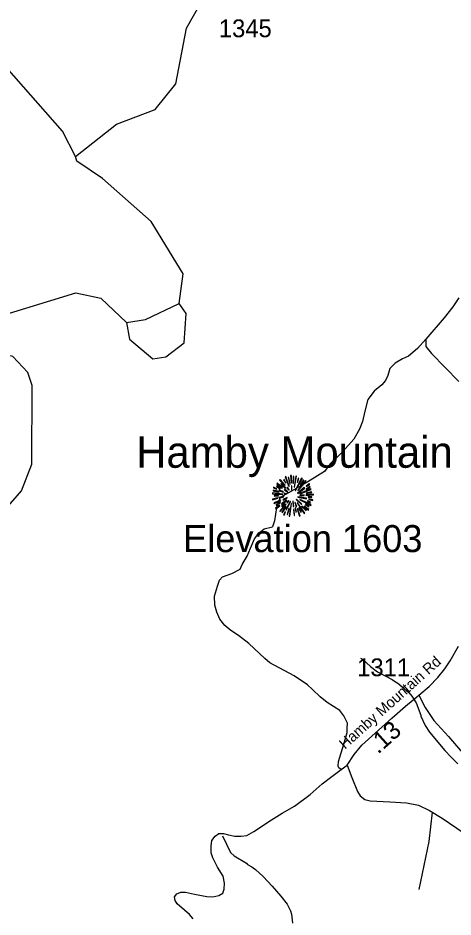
# Model space of a CAD drawing. Extents: x 1248089 to 1457196, y 820910 to 988753.
# Drawn here: x 1324234 to 1327290, y 882128 to 888444 of the extents above; entities that cross this region are included whole.
import ezdxf

# ---------------------------------------------------------------- set-up
doc = ezdxf.new("R2010")
doc.units = 0
for name, color, linetype in [('Exist Geographical Mountain Summit CELL', 7, 'Continuous'), ('Exist Geographical Mountain Summit Elevation Number Label', 7, 'Continuous'), ('Exist Geographical Mountain Summit Label', 7, 'Continuous'), ('Exist Hydrographic Creek Single Shore', 7, 'Continuous'), ('Exist Hydrographic Misc Water Feature', 7, 'Continuous'), ('Exist Road Non-System Type 51', 7, 'Continuous'), ('Exist Road Secondary Type 51 Attributed', 7, 'Continuous'), ('Exist Road Secondary Type 51 Label', 7, 'Continuous'), ('Prop GRAU CAT1 Cell', 7, 'Continuous'), ('Prop Lane Lines', 7, 'Continuous')]:
    doc.layers.add(name, color=color, linetype=linetype)

msp = doc.modelspace()

# ---------------------------------------------------------------- linework, layer by layer
at = {"layer": 'Exist Geographical Mountain Summit CELL'}
for points in [[(1326071.8, 885197), (1326107.7, 885159.5), (1326111.1, 885162.1), (1326075.8, 885201.7)], [(1326099.4, 885198.4), (1326115, 885176.6), (1326116.8, 885178.1), (1326103.4, 885202.4)], [(1326110.3, 885220.2), (1326136.4, 885153.4), (1326139.4, 885154.4), (1326115.4, 885222.8)], [(1326144.1, 885168.3), (1326146.6, 885169), (1326137.6, 885216.9), (1326133.2, 885215.8)], [(1326148.8, 885229.7), (1326152.9, 885177.7), (1326156.1, 885178.1), (1326154.7, 885230.7)], [(1326164.8, 885175.6), (1326168.8, 885175.6), (1326172.4, 885222.8), (1326167, 885222.8)], [(1326176.8, 885147.2), (1326191.7, 885224.2), (1326186.2, 885226), (1326173.5, 885147.9)], [(1326180.1, 885125.4), (1326183, 885123.6), (1326231.6, 885208.2), (1326226.2, 885211.9)], [(1326194.6, 885182.4), (1326197.9, 885181.3), (1326207.3, 885208.2), (1326202.6, 885210)], [(1326238.6, 885198.4), (1326217.5, 885165), (1326220.4, 885163.9), (1326242.9, 885195.2)], [(1326028.6, 885142.4), (1326051, 885133.7), (1326052.1, 885136.7), (1326030, 885147.6)], [(1326050.3, 885153.4), (1326076.1, 885137), (1326078.3, 885139.6), (1326053.2, 885157.3)], [(1326051.4, 885172.2), (1326091, 885141.7), (1326093.2, 885143.9), (1326055.1, 885176.6)], [(1326079.7, 885169.3), (1326112.5, 885140.3), (1326114.7, 885142.4), (1326082.7, 885174.4)], [(1326103.4, 885130.8), (1326128.5, 885111.9), (1326130.6, 885114.8), (1326105.9, 885134.1)], [(1326123, 885143.9), (1326136.8, 885127.5), (1326139, 885129.7), (1326126.3, 885146.8)], [(1326154.3, 885156.3), (1326155.7, 885127.2), (1326158.3, 885127.5), (1326158.3, 885156.6)], [(1326197.9, 885106.8), (1326199.7, 885104.3), (1326248.3, 885140.3), (1326245.1, 885144.6)], [(1326201.1, 885126.8), (1326203.3, 885124.6), (1326258.9, 885188.9), (1326254.9, 885193.7)], [(1326214.9, 885103.9), (1326216, 885101.7), (1326294.2, 885130.4), (1326292.4, 885135.1)], [(1326258.9, 885131.9), (1326286.5, 885146.8), (1326283.6, 885151.9), (1326257.5, 885134.5)], [(1326258.9, 885154.8), (1326260.8, 885152.3), (1326283.6, 885168.6), (1326280, 885172.2)], [(1326021.6, 885064.3), (1326023, 885059.2), (1326059.1, 885069.8), (1326056.9, 885073)], [(1326023, 885102.1), (1326095, 885095.2), (1326095.4, 885098.1), (1326023, 885107.1)], [(1326025.6, 885123.2), (1326067, 885113.7), (1326068.2, 885117), (1326026.7, 885127.9)], [(1326035.1, 885084.7), (1326064.8, 885086.1), (1326064.8, 885089.7), (1326034, 885089.7)], [(1326067, 885125.4), (1326097.6, 885113.4), (1326098.7, 885115.5), (1326069.2, 885129.4)], [(1326067.4, 885075.6), (1326068.5, 885070.9), (1326101.6, 885079.2), (1326100.9, 885082.9)], [(1326095, 885061.4), (1326097.2, 885056.7), (1326125.9, 885071.9), (1326124.9, 885075.2)], [(1326103.7, 885101), (1326120.8, 885098.8), (1326121.2, 885101), (1326104.5, 885105.3)], [(1326199.3, 885077.4), (1326260, 885065.5), (1326261.1, 885069.8), (1326200.4, 885081)], [(1326213.9, 885091.2), (1326213.9, 885088.3), (1326244, 885088.3), (1326244.7, 885093.4)], [(1326257.1, 885090.1), (1326309.5, 885093.4), (1326309.8, 885098.1), (1326257.5, 885093.4)], [(1326260.8, 885103.9), (1326297.5, 885110.5), (1326296, 885115.9), (1326259.3, 885106.1)], [(1326272, 885078.2), (1326298.5, 885075.9), (1326298.5, 885080.3), (1326272.4, 885081.4)], [(1326031.4, 885036.7), (1326034, 885032), (1326079.4, 885052), (1326077.9, 885056.7)], [(1326042.7, 885000), (1326045.6, 884996), (1326074, 885017.1), (1326071.4, 885020.3)], [(1326048.9, 885020.7), (1326077.9, 885037.4), (1326075.8, 885041.1), (1326046.7, 885025.8)], [(1326073.6, 884980.4), (1326076.5, 884977.8), (1326117.2, 885025.4), (1326114.3, 885027.6)], [(1326088.9, 885011.7), (1326108.1, 885029.8), (1326104.8, 885032), (1326084.5, 885014.9)], [(1326085.2, 885030.2), (1326088.1, 885026.5), (1326122.6, 885054.9), (1326120.8, 885057.4)], [(1326113.6, 885011.7), (1326088.5, 884972.4), (1326091.7, 884969.9), (1326117.6, 885009.4)], [(1326116.8, 884990.2), (1326121.2, 884988.4), (1326147.7, 885046.8), (1326145.2, 885047.6)], [(1326123.7, 885039.6), (1326127, 885036.7), (1326137.2, 885053), (1326135.3, 885054.5)], [(1326138.2, 884944.8), (1326143, 884943.7), (1326155.7, 885033), (1326152.5, 885033.8)], [(1326163.7, 885048.7), (1326167.7, 885011.7), (1326172.1, 885012), (1326167, 885049.4)], [(1326179.7, 885040), (1326188.4, 885010.1), (1326192.4, 885012), (1326181.9, 885041.1)], [(1326188.1, 885060.3), (1326226.6, 885025), (1326229.1, 885029.4), (1326189.9, 885062.5)], [(1326194.2, 885037.7), (1326244.7, 884962.9), (1326248.3, 884965.8), (1326196.8, 885038.9)], [(1326213.1, 885057.8), (1326291.3, 885019.6), (1326293.1, 885025), (1326214.6, 885060.7)], [(1326226.6, 885012), (1326256.7, 884982.9), (1326260, 884985.5), (1326228.8, 885014.5)], [(1326243.3, 885012.7), (1326273.8, 884986.9), (1326277.1, 884990.5), (1326245.1, 885015.3)], [(1326252.4, 885023.6), (1326277.5, 885010.5), (1326280, 885014.2), (1326254.6, 885027.6)], [(1326266.6, 885047.6), (1326287.6, 885039.6), (1326289.4, 885044), (1326268, 885050.8)], [(1326276.1, 885061), (1326304.3, 885053.8), (1326305.1, 885059.2), (1326277.1, 885065.5)], [(1326098.7, 884953.1), (1326103.4, 884950.2), (1326114.3, 884974.9), (1326111.1, 884977.1)], [(1326128.5, 884955), (1326140.4, 884997.8), (1326136.8, 884998.2), (1326124.1, 884956)], [(1326169.9, 884990.2), (1326173.5, 884947.7), (1326177.5, 884948.7), (1326174.2, 884990.2)], [(1326189.5, 884973.5), (1326184.1, 885003.3), (1326180.8, 885003.3), (1326185.2, 884972.4)], [(1326194.2, 884994.9), (1326211.7, 884945.1), (1326216, 884946.9), (1326197.2, 884995.7)], [(1326204.7, 885000.7), (1326220.7, 884971.3), (1326224.8, 884973.5), (1326208.5, 885002.2)]]:
    msp.add_lwpolyline(points, close=True, dxfattribs=at)
at = {"layer": 'Exist Hydrographic Creek Single Shore'}
for points in [[(1324639.3, 887470.9), (1324545.9, 887648.4), (1324153.7, 888095.4), (1323856.3, 888248.3), (1323744.3, 888427.7), (1323771.3, 888542.1), (1323901.3, 888739.8), (1324198.4, 888983.3), (1324259.4, 889080.5), (1324300.3, 889404.7), (1324186.3, 889899.4), (1324169.3, 890218.2), (1324113.3, 890327.7), (1323852.3, 890592.3), (1323499.2, 890832.5)], [(1324639.3, 887470.9), (1324927.3, 887698.2), (1325197.4, 887801.2), (1325343.4, 887982), (1325418.3, 888371.1), (1325575.4, 888650.3), (1325762.4, 888804.2), (1325930.3, 888876.3), (1325999.5, 888913.4), (1326041, 888974.3), (1326032.7, 889137.9), (1325980.1, 889304.1), (1325924.7, 889406.7), (1325921.9, 889512), (1325944.1, 889528.6), (1326150.8, 889483.7), (1326280.5, 889443.8), (1326416.1, 889370.9)], [(1325365.4, 886438.6), (1325394.6, 886647.3), (1325169.6, 887012.9), (1324827.4, 887316.1), (1324646.4, 887437.9), (1324639.3, 887470.9)], [(1322700.4, 884072.6), (1322843.4, 884135.5), (1323249.4, 884370.3), (1323712.4, 884574.3), (1323873.4, 884679.5), (1324259.4, 885121.5), (1324330.4, 885310.4), (1324334.4, 885861.8), (1324303.4, 885954.4), (1324197.3, 886064.8), (1323957.3, 886118.9), (1323866.4, 886179.8), (1323868.3, 886229.1), (1323936.4, 886296.6), (1324641.4, 886512.2), (1324816.4, 886475.9), (1324995.4, 886304.9)], [(1325181.4, 886048.4), (1325273.4, 886063), (1325400.4, 886162.2), (1325414.4, 886368.7), (1325365.4, 886438.6)], [(1324995.4, 886304.9), (1325017.3, 886186.3), (1325181.4, 886048.4)]]:
    msp.add_lwpolyline(points, dxfattribs=at)
at = {"layer": 'Exist Hydrographic Misc Water Feature'}
for points in [[(1324995.4, 886304.9), (1325129.4, 886325.1), (1325365.4, 886438.6)], [(1326639.4, 883947), (1326653.2, 883938.6), (1326709.8, 883889), (1326760.7, 883851.5), (1326863.2, 883796.6), (1326878.9, 883784.2), (1326902.6, 883771.5), (1326978.7, 883705.2), (1327000, 883680.6), (1327030.7, 883631.8), (1327064.3, 883546.8), (1327064.1, 883538.8), (1327094.2, 883474), (1327125, 883427.1), (1327231.4, 883298.1), (1327276.1, 883250.8), (1327322.9, 883205.5)], [(1325671.9, 882699.4), (1325726.6, 882581.9), (1325752, 882557.2), (1325838.5, 882506.6), (1325846.3, 882498.4), (1325877.9, 882481.5), (1325885.7, 882473.3), (1325903.3, 882462.7), (1325956, 882413.3), (1326020.1, 882345.4), (1326080.2, 882275.7), (1326124.5, 882218.4), (1326149.3, 882171.8), (1326156.6, 882149.5), (1326162.8, 882085.4)]]:
    msp.add_lwpolyline(points, dxfattribs=at)
at = {"layer": 'Exist Road Non-System Type 51'}
for points in [[(1327331.4, 886477.9), (1327289.7, 886415.4), (1327227.3, 886336.3), (1327098.3, 886186.3), (1327098.3, 886136.3), (1327139.9, 886086.3), (1327331.4, 885890.6)], [(1327098.3, 886186.3), (1327040, 886122), (1326978.3, 886068.7), (1326936.3, 886049.1), (1326883, 886018.2), (1326846.6, 885981.7), (1326832.6, 885931.2), (1326815.8, 885897.6), (1326790.6, 885866.7), (1326737.3, 885821.9), (1326692.5, 885763), (1326670, 885681.6), (1326653.2, 885608.7), (1326633.6, 885555.4), (1326594.4, 885485.3), (1326515.9, 885398.3), (1326465.4, 885347.8), (1326426.2, 885311.4), (1326386.9, 885258.1), (1326269.2, 885185.2), (1326154.3, 885120.6), (1326075.8, 885075.8), (1326059, 885036.5), (1326050.6, 885005.6), (1326036.6, 884910.3), (1326023, 884870.3)], [(1326504, 883163.7), (1326488.1, 883176), (1326482.1, 883188), (1326486.1, 883220), (1326522.1, 883342), (1326546.1, 883424), (1326546.1, 883454.1), (1326548, 883490.1), (1326524.1, 883542.1), (1326496.1, 883580.1), (1326406.1, 883636.1), (1326356.2, 883676.1), (1326302.2, 883726.1), (1326268.2, 883760.1), (1326174.3, 883822.1), (1326002.7, 883913.2), (1325968.8, 883943.2), (1325856.8, 884049.2), (1325782.9, 884105.2), (1325728.9, 884141.2), (1325686.9, 884177.2), (1325652.9, 884221.2), (1325631, 884269.3), (1325617, 884319.3), (1325615, 884383.3), (1325635, 884453.3), (1325649.2, 884494.2), (1325671.2, 884518.2), (1325735.2, 884542.2), (1325795.1, 884572.2), (1325809.1, 884604.2), (1325843.1, 884664.2), (1325867.1, 884720.2), (1325895.1, 884784.2), (1325929.1, 884826.3), (1325963, 884856.3), (1326023, 884870.3)], [(1327143.1, 882865), (1327119.7, 882659.6), (1327049.3, 882321.2)]]:
    msp.add_lwpolyline(points, dxfattribs=at)
at = {"layer": 'Exist Road Secondary Type 51 Attributed'}
for points in [[(1327050.3, 883687.5), (1327123.6, 883748.4), (1327184.1, 883810.6), (1327233.5, 883872.8), (1327270.1, 883927), (1327327.5, 884030.6)], [(1326546.3, 883196.1), (1326595.7, 883270.6), (1326649.5, 883336.7), (1326718.6, 883399.7), (1326859.9, 883525.7), (1326956.6, 883610.3), (1327050.3, 883687.5)], [(1327050.3, 883687.5), (1327093.7, 883600.7), (1327155.8, 883508.1), (1327258.5, 883395.3), (1327371.2, 883265.2)], [(1325463.6, 882116), (1325439.1, 882145.2), (1325403.7, 882177.5), (1325351.5, 882222.1), (1325337.7, 882243.6), (1325334.6, 882269.7), (1325350, 882291.2), (1325377.6, 882302), (1325409.9, 882303.5), (1325474.4, 882288.1), (1325561.9, 882272.8), (1325601.9, 882269.7), (1325644.9, 882278.9), (1325674, 882295.8), (1325683.3, 882325), (1325686, 882366.8), (1325675.2, 882416), (1325635.3, 882479), (1325603.1, 882543.6), (1325590.8, 882578.9), (1325590.8, 882625), (1325596.9, 882666.5), (1325618.4, 882697.3), (1325646.1, 882714.2), (1325678.3, 882714.2), (1325713.6, 882705), (1325756.6, 882695.7), (1325802.7, 882695.7), (1325841.1, 882700.3), (1325890.3, 882728), (1326014.7, 882811), (1326089.9, 882857.1), (1326177.4, 882906.3), (1326287.5, 882988.5), (1326371.9, 883063.8), (1326439.5, 883116), (1326504, 883163.7), (1326546.3, 883196.1)], [(1326546.3, 883196.1), (1326579.9, 883109.1), (1326618, 883009.9), (1326637.9, 882979.3), (1326671.4, 882954.9), (1326708, 882944.2), (1326846.8, 882936.6), (1326962.7, 882930.5), (1327048.1, 882915.2), (1327125.9, 882877.1), (1327214.4, 882823.6), (1327418.8, 882683.2), (1327718.5, 882471.5), (1327977.8, 882277.7), (1328059.8, 882217.1), (1328155.9, 882145.4), (1328197.1, 882099.6)]]:
    msp.add_lwpolyline(points, dxfattribs=at)

# ---------------------------------------------------------------- texts
at = {"layer": 'Exist Geographical Mountain Summit Elevation Number Label'}
msp.add_text('Elevation 1603', height=190, dxfattribs=at).set_placement((1325394.2, 884691.6))
at = {"layer": 'Exist Geographical Mountain Summit Label'}
msp.add_text('Hamby Mountain', height=220, dxfattribs=at).set_placement((1325064.8, 885284.2))
at = {"layer": 'Exist Road Secondary Type 51 Label'}
msp.add_text('Hamby Mountain Rd', height=75, rotation=41.75827, dxfattribs=at).set_placement((1326531, 883303.5))
at = {"layer": 'Prop GRAU CAT1 Cell'}
msp.add_text('.13', height=125, rotation=41.73343, dxfattribs=at).set_placement((1326763.6, 883268.8))
at = {"layer": 'Prop Lane Lines'}
for s, p in [('1345', (1325645, 888308.4)), ('1311', (1326616.7, 883819.8))]:
    msp.add_text(s, height=125, dxfattribs=at).set_placement(p)

doc.saveas('drawing.dxf')
